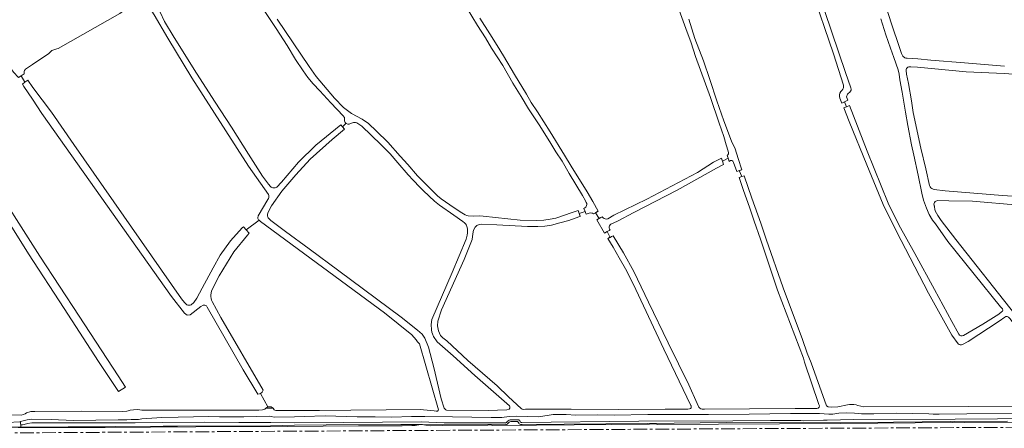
# Model space of a CAD drawing. Header units: metres. Extents: x 209813 to 223847, y 571801 to 587119.
# Tile 564 of 656: x 215112 to 215831, y 585862 to 586160. Entities that reach past the tile are written whole.
import ezdxf

# ---------------------------------------------------------------- set-up
doc = ezdxf.new("R2010")
doc.units = ezdxf.units.M
doc.linetypes.add('AM-AS', pattern=[16, 10, -2, 2, -2])
for name, color, linetype, lineweight in [('B-RO-AM-AS_SPOOR-G', 8, 'AM-AS', 0), ('B-RO-GK-BESCHOEIING-G', 8, 'GK-BESCHOEIING', 0), ('B-RO-GR-GRAS-GV', 8, 'Continuous', 0), ('B-RO-GR-RIET-GV', 8, 'Continuous', 0), ('B-RO-GW-TALUD_KRUIN-G', 8, 'Continuous', 0), ('B-RO-VH-VERHARDING_HALFVERHARDING-GV', 8, 'Continuous', 0)]:
    doc.layers.add(name, color=color, linetype=linetype, lineweight=lineweight)
doc.linetypes.add('GK-BESCHOEIING', pattern='A,30,-5,[1,NLCS.shx,S=1,R=0,X=0,Y=0],-5', length=40)

msp = doc.modelspace()

# ---------------------------------------------------------------- linework, layer by layer
at = {"layer": 'B-RO-AM-AS_SPOOR-G', "flags": 128}
msp.add_lwpolyline([(213304.048, 585848.332), (213310.981, 585848.37), (213413.081, 585849.117), (213518.575, 585849.635), (213615.021, 585850.01), (213740.279, 585850.819), (213960.079, 585851.998), (214010.98, 585852.193), (214210.941, 585853.522), (214414.327, 585854.443), (214610.856, 585855.734), (214697.236, 585856.125), (214772.532, 585856.619), (214926.514, 585857.284), (215011.75, 585857.888), (215397.634, 585860.164), (215803.555, 585862.346), (215902.476, 585862.758), (216119.608, 585864.071), (216159.519, 585864.182), (216286.886, 585865.197), (216687.331, 585867.023), (216761.329, 585867.481)], dxfattribs=at)
at = {"layer": 'B-RO-GK-BESCHOEIING-G', "flags": 128}
for points in [[(215624.206, 586059.184), (215624.542, 586058.24)], [(215624.542, 586058.24), (215625.003, 586056.945)], [(215625.003, 586056.945), (215625.463, 586055.65)], [(215625.463, 586055.65), (215625.82, 586054.649)], [(215628.343, 586061.378), (215628.665, 586060.472)], [(215628.665, 586060.472), (215629.153, 586059.099)], [(215629.153, 586059.099), (215629.64, 586057.726)], [(215629.64, 586057.726), (215629.943, 586056.875)], [(215635.542, 586049.407), (215636.265, 586049.678)], [(215637.342, 586050.082), (215638.42, 586050.487)], [(215638.42, 586050.487), (215639.247, 586050.797)], [(215637.109, 586045.012), (215637.924, 586045.293)], [(215637.924, 586045.293), (215639.076, 586045.69)], [(215639.076, 586045.69), (215640.227, 586046.086)], [(215640.227, 586046.086), (215640.787, 586046.279)], [(215519.606, 586021.004), (215520.095, 586019.623)], [(215520.095, 586019.623), (215520.438, 586018.656)], [(215520.438, 586018.656), (215520.781, 586017.688)], [(215523.806, 586022.513), (215524.31, 586021.132)], [(215524.31, 586021.132), (215524.651, 586020.2)], [(215524.651, 586020.2), (215524.991, 586019.267)], [(215524.991, 586019.267), (215525.365, 586018.244)], [(215530.9, 586018.549), (215531.811, 586019.081)], [(215531.811, 586019.081), (215532.223, 586019.322)], [(215532.223, 586019.322), (215533.16, 586019.869)], [(215533.16, 586019.869), (215534.262, 586020.513)], [(215520.781, 586017.688), (215521.145, 586016.661)], [(215533.193, 586014.164), (215534.385, 586014.827)], [(215534.385, 586014.827), (215534.947, 586015.139)], [(215534.947, 586015.139), (215536.167, 586015.817)], [(215536.167, 586015.817), (215537.107, 586016.339)], [(215538.779, 586004.463), (215539.979, 586005.112)], [(215539.979, 586005.112), (215540.882, 586005.601)], [(215540.882, 586005.601), (215542.204, 586006.316)], [(215542.204, 586006.316), (215542.922, 586006.704)], [(215541.388, 586000.498), (215542.549, 586001.107)], [(215542.549, 586001.107), (215542.932, 586001.308)], [(215542.932, 586001.308), (215543.96, 586001.847)], [(215543.96, 586001.847), (215545.261, 586002.529)], [(215291.369, 585876.521), (215296.848, 585876.521)]]:
    msp.add_lwpolyline(points, dxfattribs=at)
at = {"layer": 'B-RO-GR-GRAS-GV', "flags": 128}
for points in [[(215629.463, 586063.296), (215628.326, 586067.447), (215627.706, 586069.023), (215626, 586074.986), (215622.666, 586084.67), (215616.236, 586103.561), (215605.288, 586133.535), (215602.121, 586143.421), (215598.351, 586154.07), (215591.471, 586172.617), (215579.009, 586207.384), (215574.907, 586217.307), (215569.131, 586236.052), (215564.476, 586250.973), (215544.087, 586310.864), (215540.274, 586325.341)], [(215229.336, 586252.365), (215221.56, 586250.62), (215205.54, 586245.66), (215191.9, 586240.28), (215182.926, 586235.403), (215211.277, 586186.858), (215204.781, 586182.323), (215211.676, 586172.074), (215214.326, 586165.848), (215217.398, 586159.116), (215224.575, 586147.485), (215240.834, 586121.339), (215254.543, 586100.074), (215266.465, 586081.755), (215278.786, 586062.183), (215289.076, 586046.153), (215293.518, 586040.09), (215294.906, 586038.547)], [(215685.69, 586200.309), (215687.1, 586200.79), (215699.693, 586166.305), (215714.817, 586121.715), (215718.808, 586110.587)], [(215200.363, 586177.68), (215198.947, 586179.783), (215196.176, 586177.989), (215197.765, 586175.612), (215190.657, 586169.212), (215184.77, 586164.847), (215139.791, 586139.447), (215138.74, 586139.2), (215135.209, 586137.858), (215134.29, 586136.81), (215132.9, 586135.7), (215120.96, 586127.62), (215116.012, 586124.148), (215115.3, 586123.4), (215114.98, 586122.54), (215114.86, 586121.68), (215114.979, 586120.882), (215112.667, 586119.422)], [(215237.497, 586118.032), (215219.77, 586146.872), (215209.868, 586164.042), (215201.662, 586177.103)], [(215713.526, 586111.689), (215713.463, 586112.641), (215706.05, 586135.578), (215689.894, 586183.496)], [(215524.651, 586020.2), (215523.806, 586022.513), (215524.58, 586022.9), (215525.14, 586023.34), (215525.52, 586023.94), (215525.82, 586024.56), (215525.94, 586025.26), (215525.9, 586025.98), (215525.52, 586026.82), (215525.08, 586028.04), (215522.8, 586031.92), (215517.8, 586040.02), (215512.98, 586048), (215507.88, 586056.94), (215503.42, 586063.9), (215498.94, 586071.12), (215491.02, 586083.64), (215483.46, 586095.38), (215477.98, 586104.18), (215471.88, 586113.96), (215464.5, 586126.98), (215456.34, 586139.64), (215451.96, 586147.06), (215446.02, 586156.14), (215437.82, 586169.8)], [(215744.7, 586169.46), (215748.56, 586157.48), (215754.26, 586140.08), (215755.84, 586135.64), (215756.86, 586133.84), (215758.14, 586132.64), (215758.92, 586132.36), (215759.98, 586132.22), (215767.791, 586131.789), (215777.311, 586130.875), (215801.758, 586128.929), (215831.119, 586126.521)], [(215348.937, 586086.375), (215348.887, 586088.308), (215348.829, 586088.847), (215348.713, 586089.119), (215347.943, 586090.093), (215339.028, 586099.569), (215330.98, 586108.42), (215326.06, 586113.44), (215322.16, 586118.06), (215318.82, 586123.1), (215313.12, 586131.38), (215307.04, 586141.44), (215298.96, 586154.02), (215290.68, 586166.4)], [(215299.659, 586160.866), (215323.018, 586126.21), (215328.354, 586118.933), (215341.56, 586103.18), (215348.081, 586096.352), (215354.125, 586091.767), (215361.75, 586087.792), (215366.378, 586084.66), (215372.371, 586079.058), (215380.6, 586070.92), (215389.66, 586060.64), (215395.14, 586054.62), (215402.32, 586046.18), (215412.74, 586035.82), (215416.94, 586031.72), (215419.56, 586029.46), (215425.92, 586025.2), (215433.38, 586020.04), (215437.12, 586017.8), (215438.22, 586017.28), (215439.24, 586017), (215442.96, 586016.86), (215447.74, 586017), (215450.2, 586016.7), (215477.26, 586013.94), (215489.02, 586013.58), (215494.64, 586013.92), (215499.12, 586014.54), (215503.2, 586015.44), (215515.26, 586019.38), (215519.606, 586021.004), (215520.438, 586018.656)], [(215447.882, 586161.632), (215455.025, 586150.162), (215460.344, 586141.51), (215464.987, 586133.89), (215473.163, 586120.277), (215481.854, 586105.95), (215485.386, 586099.878), (215489.878, 586093.034), (215499.112, 586078.496), (215509.563, 586061.497), (215514.458, 586053.361), (215526.099, 586034.575), (215530.267, 586027.564), (215534.262, 586020.513), (215532.223, 586019.322)], [(215600.442, 586160.677), (215604.931, 586146.638), (215611.07, 586130.339), (215615.768, 586116.767), (215620.948, 586101.147), (215626.09, 586086.381), (215631.518, 586071.578), (215634.235, 586066.004), (215636.527, 586058.99), (215639.247, 586050.797), (215637.342, 586050.082), (215639.076, 586045.69), (215640.787, 586046.279), (215646.49, 586029.941), (215653.129, 586011.724), (215656.983, 586000), (215669.319, 585964.523), (215683.423, 585926.78), (215686.993, 585916.682), (215689.729, 585909.736), (215700.947, 585878.121), (215702.187, 585877.366), (215704.576, 585877.202), (215709.18, 585877.478), (215716.352, 585878.845)], [(215800.976, 585929.488), (215815.166, 585937.913), (215826.817, 585945.214), (215828.962, 585946.814), (215829.537, 585947.479), (215829.756, 585948.199), (215829.555, 585949.074), (215828.137, 585950.583), (215789.655, 585998.302), (215780.557, 586011.166), (215778.525, 586014.009), (215776.04, 586018.128), (215774.005, 586022.71), (215771.86, 586028.56), (215770.56, 586033.62), (215768.06, 586046.82), (215764.78, 586061.32), (215763.12, 586068.92), (215760.38, 586083.02), (215758.78, 586092.78), (215756.2, 586107.54), (215754.52, 586116.44), (215754.06, 586120.68), (215753.4, 586123.8), (215750.12, 586132.84), (215747.72, 586139.72), (215744.48, 586149.24), (215740.68, 586161.06)], [(215245.642, 585951.705), (215244.005, 585950.826), (215236.281, 585944.756), (215234.012, 585944.439), (215232.117, 585945.979), (215222.544, 585958.218), (215127.956, 586091.746), (215121.086, 586102.303), (215114.725, 586111.535), (215113.689, 586113.353), (215115.546, 586114.66), (215112.667, 586119.422), (215110.765, 586118.222), (215107.105, 586122.009), (215094.279, 586139.817), (215093.036, 586140.73), (215091.619, 586140.982), (215090.123, 586140.71), (215078.357, 586134.819), (215076.903, 586134.464), (215075.571, 586134.689)], [(215837.62, 586120.554), (215830.71, 586121.04), (215803.07, 586122.324), (215767.464, 586125.732), (215762.576, 586126.066), (215761.283, 586125.959), (215760.517, 586125.684), (215759.885, 586125.283), (215759.391, 586124.693), (215759.148, 586124.095), (215759.148, 586123.388), (215759.506, 586120.581), (215760.886, 586113.864), (215763.046, 586101.021), (215764.426, 586092.484), (215770.025, 586066.448), (215773.625, 586051.409), (215776.282, 586039.262), (215776.71, 586038.367), (215777.334, 586037.548), (215777.954, 586037.006), (215778.851, 586036.518), (215779.627, 586036.266), (215787.772, 586035.428)], [(215115.546, 586114.66), (215117.715, 586116.185), (215121.35, 586110.934), (215134.822, 586092.876), (215151.11, 586069.217), (215229.915, 585956.328), (215232.033, 585953.682), (215233.853, 585952.118)], [(215293.548, 586032.182), (215293.324, 586032.704), (215278.772, 586053.342), (215237.497, 586118.032)], [(215717.988, 586107.512), (215716.785, 586106.48)], [(215797.161, 585923.451), (215792.597, 585929.926), (215775.568, 585960.595), (215752.135, 586005.613), (215742.459, 586025.24), (215730.533, 586054.311), (215717.6, 586085.974), (215713.781, 586095.984), (215715.62, 586096.785), (215714.233, 586100.422), (215712.249, 586099.392), (215710.705, 586103.065)], [(215715.744, 586103.993), (215716.546, 586101.623), (215714.233, 586100.422)], [(215715.62, 586096.785), (215717.899, 586097.778), (215730.626, 586064.38), (215746.069, 586026.278), (215753.948, 586010.374), (215765.638, 585989.485), (215779.801, 585963.183), (215792.511, 585939.899), (215797.623, 585930.566)], [(215299.483, 586038.075), (215303.012, 586041.69), (215315.272, 586056.255), (215328.027, 586068.731), (215346.144, 586083.521), (215347.529, 586082.044), (215350.104, 586084.688)], [(215438.73, 586007.46), (215438.38, 586009.34), (215437.94, 586010.34), (215437.36, 586011.24), (215436.48, 586011.96), (215435.38, 586013.04), (215428.84, 586017.62), (215418.3, 586024.96), (215414.58, 586027.86), (215406.74, 586035.34), (215403.86, 586038.02), (215399.14, 586043.08), (215395.56, 586047.02), (215387.96, 586055.88), (215382.28, 586062.4), (215375.38, 586069.26), (215361.68, 586082.62), (215357.946, 586084.922), (215357.076, 586085.274), (215356.269, 586085.327), (215355.522, 586085.321), (215353.941, 586084.831), (215352.274, 586084.01)], [(215347.529, 586082.044), (215349.038, 586080.435), (215339.892, 586072.77), (215323.864, 586058.385), (215313.312, 586047.002), (215303.242, 586035.175), (215295.706, 586024.265), (215293.262, 586019.642), (215292.764, 586018.293)], [(215629.153, 586059.099), (215628.343, 586061.378), (215629.05, 586061.708)], [(215534.947, 586015.139), (215537.107, 586016.339), (215537.86, 586015.62), (215538.64, 586015.06), (215539.42, 586014.8), (215540.42, 586014.68), (215541.26, 586014.98), (215545.759, 586017.557), (215569.814, 586029.332), (215606.799, 586048.794), (215618.499, 586056.18), (215624.206, 586059.184), (215625.003, 586056.945)], [(215630.962, 586057.395), (215629.943, 586056.875), (215629.153, 586059.099), (215625.003, 586056.945), (215625.82, 586054.649), (215620.766, 586051.822), (215591.864, 586035.866), (215560.329, 586019.49), (215548.248, 586013.167), (215543.38, 586011), (215542.94, 586010.54), (215542.52, 586009.86), (215542.34, 586008.96), (215542.34, 586008.2), (215542.54, 586007.42), (215542.922, 586006.704), (215540.882, 586005.601), (215542.932, 586001.308), (215545.261, 586002.529), (215552.741, 585989.923), (215560.172, 585976.485), (215571.046, 585954.019), (215585.319, 585924.326), (215600.423, 585893.665), (215606.606, 585879.861), (215607.695, 585877.341), (215608.409, 585876.424), (215609.108, 585876.025), (215610.09, 585875.821), (215611.932, 585875.793), (215644.853, 585875.888), (215678.062, 585876.266), (215683.917, 585876.292), (215693.917, 585876.131)], [(215636.265, 586049.678), (215635.542, 586049.407), (215633.004, 586056.02), (215632.54, 586056.948)], [(215637.342, 586050.082), (215636.265, 586049.678)], [(215695.504, 585879.092), (215685.065, 585910.09), (215684.152, 585913.149), (215665.302, 585962.827), (215652.746, 586000), (215648.153, 586013.154), (215644.653, 586023.294), (215640.334, 586035.473), (215637.109, 586045.012), (215639.076, 586045.69)], [(215787.772, 586035.428), (215829.664, 586031.906), (215912.174, 586026.433), (215927.099, 586025.326), (215926.838, 586022.204), (215929.941, 586022.218), (215930.047, 586024.389)], [(215285.701, 586015.603), (215285.987, 586017.13), (215293.037, 586029.052)], [(215926.838, 586022.204), (215926.589, 586019.228), (215891.915, 586021.023), (215841.491, 586024.956), (215807.743, 586027.718), (215790.398, 586028.072), (215782.305, 586028.178)], [(215540.882, 586005.601), (215538.779, 586004.463), (215533.193, 586014.164), (215534.947, 586015.139), (215532.223, 586019.322), (215530.9, 586018.549), (215530.176, 586018.923), (215529.591, 586019.116), (215528.86, 586019.2), (215527.56, 586019.02), (215525.365, 586018.244), (215524.651, 586020.2), (215520.438, 586018.656), (215521.145, 586016.661), (215520.2, 586016.38), (215512.88, 586013.6), (215506.24, 586011.94), (215500.16, 586010.2), (215495.26, 586009.52), (215490.22, 586009.3), (215482.52, 586009.38), (215460.26, 586010.52), (215448.864, 586010.989), (215447.42, 586010.741), (215445.681, 586010.051), (215444.343, 586008.75), (215443.228, 586006.5), (215442.64, 586003.96), (215442.231, 585999.726), (215436.23, 585985.087), (215419.704, 585948.378), (215417.104, 585940.086), (215416.972, 585936.65), (215417.691, 585932.902), (215419.142, 585929.706), (215420.778, 585927.851), (215423.75, 585925.669)], [(215779.605, 586024.72), (215780.362, 586020.665), (215782.303, 586017.268), (215784.778, 586013.586), (215795.54, 585999.755), (215838.483, 585945.213), (215885.292, 585883.543)], [(215236.896, 585952.027), (215238.776, 585953.821), (215241.126, 585956.965), (215244.905, 585964.309), (215253.107, 585979.126), (215258.228, 585988.289), (215265.543, 585998.837), (215274.274, 586008.363), (215275.051, 586009.032), (215277.043, 586006.845), (215286.581, 586013.846)], [(215296.848, 585876.521), (215297.561, 585875.332), (215298.056, 585875), (215298.849, 585874.776), (215299.779, 585874.753), (215330.558, 585874.898), (215353.504, 585874.959), (215379.31, 585875.272), (215404.295, 585875.413), (215411.704, 585874.7), (215414.386, 585874.57), (215415.91, 585874.269), (215416.956, 585874.412), (215417.43, 585874.677), (215417.588, 585875.182), (215403.627, 585923.393), (215402.249, 585925.059), (215401.191, 585926.545), (215398.066, 585930.074), (215378.102, 585946.131), (215287.615, 586012.938), (215286.581, 586013.846)], [(215293.263, 586015.666), (215295.132, 586013.768), (215305.927, 586005.663), (215323.067, 585992.855), (215344.745, 585976.975), (215390.24, 585943.048), (215402.303, 585933.399), (215405.553, 585930.585), (215407.699, 585927.642), (215410.291, 585921.146), (215414.266, 585906.202), (215419.661, 585883.314), (215421.801, 585876.557), (215422.938, 585875.223), (215423.372, 585874.963), (215453.756, 585874.804), (215467.517, 585875.212), (215469.265, 585875.726), (215469.798, 585876.558), (215469.809, 585877.402), (215469.529, 585878.159), (215444.145, 585900.48), (215428.338, 585914.634), (215416.57, 585925.048), (215413.902, 585928.984), (215413.125, 585930.827), (215412.738, 585932.079), (215412.381, 585933.709), (215412.248, 585937.597), (215412.608, 585941.256), (215427.548, 585975.688), (215437.88, 585999.914), (215438.624, 586002.828), (215438.757, 586004.693), (215438.73, 586007.46)], [(215277.043, 586006.845), (215279.243, 586004.432), (215277.957, 586003.017), (215268.168, 585990.714), (215257.452, 585973.251), (215251.82, 585962.278), (215251.423, 585960.635), (215251.32, 585959.336)], [(215602.176, 585878.096), (215601.977, 585878.426), (215582.247, 585919.575), (215561.697, 585963.169), (215557.995, 585970.887), (215554.185, 585978.214), (215549.62, 585986.338), (215545.192, 585994.167), (215541.388, 586000.498), (215542.932, 586001.308)], [(215252.293, 585954.333), (215258.643, 585942.824), (215289.502, 585889.55), (215288.692, 585888.256), (215287.634, 585887.304), (215293.031, 585877.355), (215295.254, 585877.461), (215296.848, 585876.521)], [(215287.634, 585887.304), (215286.893, 585886.986), (215285.671, 585886.634), (215274.8, 585904.492), (215248.52, 585950.408), (215248.067, 585951.246)], [(215881.894, 585881.111), (215864.569, 585903.237), (215834.978, 585941.974), (215833.851, 585942.985), (215832.964, 585943.401), (215832.126, 585943.401), (215831.348, 585942.99), (215827.167, 585940.109), (215804.54, 585925.28), (215800.389, 585922.929)], [(215423.75, 585925.669), (215439.012, 585911.416), (215460.525, 585892.726), (215468.645, 585884.884), (215477.88, 585876.186), (215478.819, 585875.739), (215479.798, 585875.601), (215481.266, 585875.661), (215514.465, 585875.711), (215548.96, 585875.626), (215583.128, 585875.674), (215599.642, 585875.819), (215601.01, 585875.947)], [(215100.768, 585871.534), (215112.746, 585871.498), (215114.331, 585871.835), (215115.715, 585872.378), (215116.647, 585873.038), (215119.754, 585874.107), (215122.822, 585873.986), (215156.653, 585874.231), (215186.75, 585874.094), (215189.997, 585874.208), (215190.957, 585874.658), (215192.268, 585874.995), (215194.831, 585875.325), (215197.939, 585875.481), (215200.905, 585875.063), (215203.533, 585875.077), (215240.387, 585874.919), (215267.003, 585875.034), (215286.347, 585874.974), (215288.994, 585875.338), (215290.007, 585875.58), (215290.655, 585875.852), (215291.03, 585876.106), (215291.369, 585876.521), (215293.031, 585877.355)], [(215722.613, 585878.96), (215723.882, 585878.391), (215728.292, 585877.475), (215881.256, 585878.042), (215882.546, 585878.43), (215883.606, 585879.167), (215883.948, 585879.479), (215884.282, 585879.992)], [(215888.125, 585869.183), (215794.976, 585868.424), (215720.875, 585868.19), (215701.514, 585867.712), (215698.783, 585867.712), (215684.475, 585867.233), (215682.264, 585867.372), (215660.165, 585867.478), (215632.549, 585867.301), (215563.93, 585867.109), (215478.394, 585866.058), (215478.004, 585866.095), (215477.616, 585866.281), (215477.322, 585866.594), (215476.905, 585867.429), (215476.607, 585867.763), (215476.214, 585867.969), (215475.773, 585868.024), (215470, 585868.025), (215469.223, 585867.73), (215468.493, 585867.286), (215467.859, 585866.714), (215467.663, 585866.388), (215467.304, 585866.058), (215466.857, 585865.862), (215464.884, 585865.761), (215442.742, 585865.881), (215421.792, 585865.763), (215404.946, 585866.598), (215348.463, 585865.946), (215312.403, 585865.66), (215295.15, 585866.094), (215271.742, 585866.05), (215246.653, 585866.364), (215215.727, 585865.917), (215195.918, 585865.733), (215151.519, 585865.891), (215120.43, 585865.687), (215117.485, 585865.324), (215114.878, 585864.574), (215113.668, 585864.381), (215112.384, 585864.364)], [(215110.597, 585862.419), (215114.748, 585862.286), (215174.156, 585862.435), (215240.259, 585862.807), (215307.529, 585863.084), (215359.253, 585863.471), (215391.178, 585863.548), (215394.592, 585864.102), (215396.157, 585864.122), (215398.236, 585863.857), (215400.638, 585863.852), (215403.325, 585864.432), (215405.289, 585864.494), (215411.524, 585863.7), (215453.565, 585863.985), (215454.908, 585864.257), (215455.927, 585864.27), (215456.879, 585863.845), (215489.272, 585864.188), (215571.824, 585864.738), (215576.007, 585865.01), (215577.686, 585864.668), (215711.303, 585865.337), (215793.013, 585865.906), (215794.72, 585866.186), (215801.493, 585865.993), (215906.356, 585866.198)], [(215833.249, 585867.052), (215791.77, 585866.813), (215750.027, 585866.214), (215627.908, 585865.931), (215570.472, 585865.279), (215478.753, 585864.569), (215478.157, 585864.47), (215477.57, 585864.535), (215477.021, 585864.754), (215476.55, 585865.111), (215476.193, 585865.582), (215475.835, 585866.297), (215475.584, 585866.581), (215475.248, 585866.725), (215470.537, 585866.654), (215469.753, 585866.514), (215469.208, 585866.233), (215468.752, 585865.82), (215468.331, 585865.192), (215467.872, 585864.845), (215467.334, 585864.636), (215466.761, 585864.583), (215466.197, 585864.688), (215420.246, 585864.334), (215405.901, 585864.632), (215390.188, 585864.454), (215335.49, 585864.219), (215312.416, 585864.034), (215294.945, 585863.643), (215227.006, 585863.447), (215216.429, 585863.291), (215112.399, 585862.705)]]:
    msp.add_lwpolyline(points, dxfattribs=at)
at = {"layer": 'B-RO-GR-GRAS-GV'}
for points in [[(215710.705, 586103.065, -0.2639783), (215711.43, 586107.879)], [(215711.43, 586107.879, 0.2279161), (215713.526, 586111.689)], [(215716.785, 586106.48, 0.2132181), (215715.744, 586103.993)], [(215718.808, 586110.587, -0.3804069), (215717.988, 586107.512)], [(215629.05, 586061.708, 0.3189848), (215629.463, 586063.296)], [(215632.54, 586056.948, 0.389367), (215630.962, 586057.395)], [(215294.906, 586038.547, 0.1948372), (215297.185, 586037.548)], [(215297.185, 586037.548, 0.1884911), (215299.483, 586038.075)], [(215293.037, 586029.052, 0.1589314), (215293.548, 586032.182)], [(215782.305, 586028.178, 0.5617321), (215779.803, 586024.233)], [(215286.581, 586013.846, -0.279244), (215285.701, 586015.603)], [(215292.764, 586018.293, 0.1990624), (215293.263, 586015.666)], [(215251.32, 585959.336, 0.1435223), (215252.293, 585954.333)], [(215233.853, 585952.118, 0.2455277), (215236.896, 585952.027)], [(215248.067, 585951.246, 0.2412576), (215245.642, 585951.705)], [(215797.623, 585930.566, 0.386356), (215800.976, 585929.488)], [(215800.389, 585922.929, -0.2437339), (215797.161, 585923.451)], [(215601.01, 585875.947, 0.4518996), (215602.176, 585878.096)], [(215693.917, 585876.131, 0.5724798), (215695.504, 585879.092)], [(215716.352, 585878.845, -0.1164281), (215722.613, 585878.96)]]:
    msp.add_lwpolyline(points, format="xyb", dxfattribs=at)
at = {"layer": 'B-RO-GR-GRAS-GV', "flags": 128}
for points in [[(215118.035, 585989.197), (215102.657, 586013.839), (215098.934, 586019.579), (215101.602, 586021.803), (215103.902, 586023.028), (215107.645, 586016.947), (215126.419, 585987.47), (215155.012, 585943.814), (215183.665, 585900.159), (215188.963, 585891.772), (215183.935, 585888.713), (215169.175, 585910.567), (215144.119, 585949.228)], [(215054.367, 585865.544), (215053.823, 585862.026), (215091.045, 585862.624), (215112.399, 585862.705), (215112.361, 585866.785), (215111.669, 585866.559), (215102.689, 585866.028), (215080.346, 585865.868), (215070.255, 585865.868), (215055.321, 585865.386)]]:
    msp.add_lwpolyline(points, close=True, dxfattribs=at)
at = {"layer": 'B-RO-GR-GRAS-GV'}
msp.add_arc((215352.121, 586087.331), 3.325, 196.705141, 275.019742, dxfattribs=at)
at = {"layer": 'B-RO-GR-RIET-GV', "flags": 128}
msp.add_lwpolyline([(215849.924, 585872.917), (215803.526, 585872.25), (215783.359, 585872.04), (215778.903, 585872.071), (215775.701, 585872.429), (215752.354, 585872.767), (215735.491, 585872.296), (215726.531, 585872.278), (215724.6, 585872.501), (215721.379, 585872.952), (215715.977, 585873.19), (215710.033, 585872.859), (215705.615, 585872.132), (215702.72, 585872.046), (215695.849, 585872.567), (215686.757, 585872.482), (215674.811, 585872.693), (215644.564, 585872.101), (215614.712, 585871.767), (215589.98, 585871.819), (215570.457, 585871.755), (215545.98, 585871.379), (215533.652, 585871.523), (215518.012, 585871.316), (215510.938, 585871.779), (215501.31, 585871.767), (215490.806, 585870.225), (215474.911, 585870.578), (215469.104, 585870.343), (215463.753, 585869.619), (215455.992, 585869.771), (215427.799, 585870.051), (215407.503, 585870.415), (215397.901, 585870.296), (215383.629, 585869.906), (215371.279, 585870.105), (215358.129, 585870.047), (215334.88, 585870.972), (215319.545, 585870.29), (215312.367, 585870.267), (215297.523, 585870.036), (215295.386, 585870.476), (215293.793, 585870.611), (215275.375, 585870.122), (215257.577, 585870.198), (215249.869, 585870.47), (215227.384, 585869.992), (215215.479, 585869.568), (215200.897, 585868.766), (215198.39, 585868.313), (215193.099, 585868.098), (215189.873, 585867.884), (215183.724, 585867.984), (215150.907, 585867.6), (215134.675, 585868.19), (215120.443, 585868.533), (215117.035, 585868.027), (215112.361, 585866.785), (215112.377, 585865.116), (215112.384, 585864.364), (215113.668, 585864.381), (215114.878, 585864.574), (215117.485, 585865.324), (215120.43, 585865.687), (215151.519, 585865.891), (215195.918, 585865.733), (215215.727, 585865.917), (215246.653, 585866.364), (215271.742, 585866.05), (215295.15, 585866.094), (215312.403, 585865.66), (215348.463, 585865.946), (215404.946, 585866.598), (215421.792, 585865.763), (215442.742, 585865.881), (215464.884, 585865.761), (215466.857, 585865.862), (215467.304, 585866.058), (215467.663, 585866.388), (215467.859, 585866.714), (215468.493, 585867.286), (215469.223, 585867.73), (215470, 585868.025), (215475.773, 585868.024), (215476.214, 585867.969), (215476.607, 585867.763), (215476.905, 585867.429), (215477.322, 585866.594), (215477.616, 585866.281), (215478.004, 585866.095), (215478.394, 585866.058), (215563.93, 585867.109), (215632.549, 585867.301), (215660.165, 585867.478), (215682.264, 585867.372), (215684.475, 585867.233), (215698.783, 585867.712), (215701.514, 585867.712), (215720.875, 585868.19), (215794.976, 585868.424), (215888.125, 585869.183)], dxfattribs=at)
at = {"layer": 'B-RO-GW-TALUD_KRUIN-G', "flags": 128}
msp.add_lwpolyline([(215112.399, 585862.705), (215216.429, 585863.291), (215227.006, 585863.447), (215294.945, 585863.643), (215312.416, 585864.034), (215335.49, 585864.219), (215390.188, 585864.454), (215405.901, 585864.632), (215420.246, 585864.334), (215466.197, 585864.688), (215466.761, 585864.583), (215467.334, 585864.636), (215467.872, 585864.845), (215468.331, 585865.192), (215468.752, 585865.82), (215469.208, 585866.233), (215469.753, 585866.514), (215470.537, 585866.654), (215475.248, 585866.725), (215475.584, 585866.581), (215475.835, 585866.297), (215476.193, 585865.582), (215476.55, 585865.111), (215477.021, 585864.754), (215477.57, 585864.535), (215478.157, 585864.47), (215478.753, 585864.569), (215570.472, 585865.279), (215627.908, 585865.931), (215750.027, 585866.214), (215791.77, 585866.813), (215833.249, 585867.052)], dxfattribs=at)
at = {"layer": 'B-RO-VH-VERHARDING_HALFVERHARDING-GV', "flags": 128}
msp.add_lwpolyline([(215906.356, 585866.198), (215801.493, 585865.993), (215794.72, 585866.186), (215793.013, 585865.906), (215711.303, 585865.337), (215577.686, 585864.668), (215576.007, 585865.01), (215571.824, 585864.738), (215489.272, 585864.188), (215456.879, 585863.845), (215455.927, 585864.27), (215454.908, 585864.257), (215453.565, 585863.985), (215411.524, 585863.7), (215405.289, 585864.494), (215403.325, 585864.432), (215400.638, 585863.852), (215398.236, 585863.857), (215396.157, 585864.122), (215394.592, 585864.102), (215391.178, 585863.548), (215359.253, 585863.471), (215307.529, 585863.084), (215240.259, 585862.807), (215174.156, 585862.435), (215114.748, 585862.286), (215110.597, 585862.419)], dxfattribs=at)

doc.saveas('drawing.dxf')
